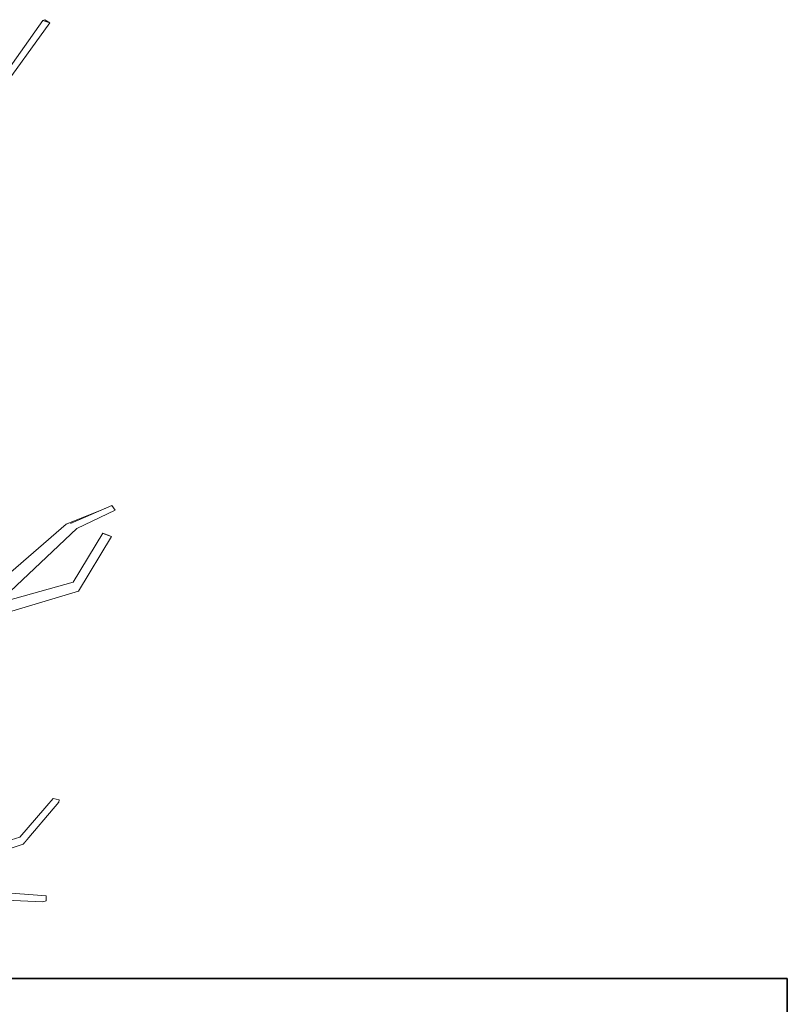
# Model space of a CAD drawing. Extents: x -289599 to -184549, y 66678 to 295474.
# Tile 442 of 656: x -261269 to -260835, y 71499 to 72055. Entities that reach past the tile are written whole.
import ezdxf

# ---------------------------------------------------------------- set-up
doc = ezdxf.new("R2010")
doc.units = 0
doc.header["$MEASUREMENT"] = 0
doc.linetypes.add('Wipeout_Contour', pattern=[1000, 0, -1000])
doc.layers.add('arch drzewa', color=8, linetype='Continuous')
doc.layers.add('Model stropy', color=8, linetype='Continuous')
doc.layers.add('arch drzewa_Nr_Pióra__4', color=8, linetype='Continuous', lineweight=9)
doc.layers.add('Model stropy_Nr_Pióra__26', color=8, linetype='Continuous', lineweight=35)

msp = doc.modelspace()

# ---------------------------------------------------------------- wipeouts: each hides what was drawn before it
at = {"color": 254, "linetype": 'Wipeout_Contour', "lineweight": 0, "ltscale": 954718.572776}
msp.add_wipeout([(-261280.59, 72013.46), (-261251.7, 72053.39), (-261255.54, 72054.71)], dxfattribs=at).dxf.layer = 'arch drzewa'
at = {"color": 254, "linetype": 'Wipeout_Contour', "lineweight": 0, "ltscale": 954473.88188}
msp.add_wipeout([(-261238.51, 71737.3), (-261297.96, 71715.44), (-261239.55, 71733.42)], dxfattribs=at).dxf.layer = 'arch drzewa'
at = {"color": 254, "linetype": 'Wipeout_Contour', "lineweight": 0, "ltscale": 954450.031855}
msp.add_wipeout([(-261327.45, 71569.89), (-261266.5, 71589.98), (-261268.65, 71593.32)], dxfattribs=at).dxf.layer = 'arch drzewa'
at = {"color": 254, "linetype": 'Wipeout_Contour', "lineweight": 0, "ltscale": 954367.146363}
msp.add_wipeout([(-261289.39, 71558.72), (-261253.65, 71557.27), (-261253.82, 71560.16)], dxfattribs=at).dxf.layer = 'arch drzewa'
at = {"color": 254, "linetype": 'Wipeout_Contour', "lineweight": 0, "ltscale": 1926976.399866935}
msp.add_wipeout([(-266429.89, 71363.5), (-266079.89, 71363.5), (-266079.89, 71263.5), (-260835.35, 71263.5), (-260835.35, 71513.5), (-266429.89, 71513.5)], dxfattribs=at).dxf.layer = 'Model stropy'

# ---------------------------------------------------------------- next in the draw order: linework, layer by layer
at = {"layer": 'Model stropy_Nr_Pióra__26', "linetype": 'Continuous'}
for p, q in [((-266429.89, 71513.5), (-260835.35, 71513.5)), ((-260835.35, 71513.5), (-260835.35, 71263.5)), ((-260835.35, 71263.5), (-260835.35, 71513.5))]:
    msp.add_line(p, q, dxfattribs=at)

# ---------------------------------------------------------------- next in the draw order: wipeouts: each hides what was drawn before it
at = {"color": 254, "linetype": 'Wipeout_Contour', "lineweight": 0, "ltscale": 954738.402404}
msp.add_wipeout([(-261255.54, 72054.71), (-261282.74, 72016.41), (-261280.59, 72013.46)], dxfattribs=at).dxf.layer = 'arch drzewa'
at = {"color": 254, "linetype": 'Wipeout_Contour', "lineweight": 0, "ltscale": 1590905.970322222}
msp.add_wipeout([(-261295.91, 71717.82), (-261298.86, 71718.41), (-261297.96, 71715.44), (-261238.51, 71737.3), (-261292.98, 71722)], dxfattribs=at).dxf.layer = 'arch drzewa'
at = {"color": 254, "linetype": 'Wipeout_Contour', "lineweight": 0, "ltscale": 1272615.652563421}
msp.add_wipeout([(-261318.67, 71572.65), (-261318.54, 71572.6), (-261266.66, 71589.23), (-261266.5, 71589.98)], dxfattribs=at).dxf.layer = 'arch drzewa'
at = {"color": 254, "linetype": 'Wipeout_Contour', "lineweight": 0, "ltscale": 954400.471013}
msp.add_wipeout([(-261253.82, 71560.16), (-261287.66, 71562.64), (-261289.39, 71558.72)], dxfattribs=at).dxf.layer = 'arch drzewa'

# ---------------------------------------------------------------- next in the draw order: wipeouts: each hides what was drawn before it
at = {"color": 254, "linetype": 'Wipeout_Contour', "lineweight": 0, "ltscale": 954703.10972}
msp.add_wipeout([(-261254.53, 72055.13), (-261255.54, 72054.71), (-261251.7, 72053.39)], dxfattribs=at).dxf.layer = 'arch drzewa'
at = {"color": 254, "linetype": 'Wipeout_Contour', "lineweight": 0, "ltscale": 1272649.353974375}
msp.add_wipeout([(-261291.63, 71715.57), (-261235.55, 71732.26), (-261239.55, 71733.42), (-261291.49, 71715.71)], dxfattribs=at).dxf.layer = 'arch drzewa'
at = {"color": 254, "linetype": 'Wipeout_Contour', "lineweight": 0, "ltscale": 1909036.466180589}
msp.add_wipeout([(-261327.45, 71569.89), (-261327.09, 71569.97), (-261326.34, 71570.26), (-261318.85, 71572.7), (-261318.67, 71572.65), (-261266.5, 71589.98)], dxfattribs=at).dxf.layer = 'arch drzewa'
at = {"color": 254, "linetype": 'Wipeout_Contour', "lineweight": 0, "ltscale": 954369.50279}
msp.add_wipeout([(-261291.11, 71558.4), (-261255.59, 71556.67), (-261253.65, 71557.27)], dxfattribs=at).dxf.layer = 'arch drzewa'

# ---------------------------------------------------------------- next in the draw order: linework, layer by layer
at = {"layer": 'arch drzewa_Nr_Pióra__4', "linetype": 'Continuous'}
for p, q in [((-261282.74, 72016.41), (-261255.54, 72054.71)), ((-261280.59, 72013.46), (-261251.7, 72053.39)), ((-261255.54, 72054.71), (-261254.53, 72055.13)), ((-261251.7, 72053.39), (-261255.54, 72054.71)), ((-261254.53, 72055.13), (-261251.7, 72053.39))]:
    msp.add_line(p, q, dxfattribs=at)

# ---------------------------------------------------------------- next in the draw order: wipeouts: each hides what was drawn before it
at = {"color": 254, "linetype": 'Wipeout_Contour', "lineweight": 0, "ltscale": 2227266.919766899}
msp.add_wipeout([(-261297.96, 71715.44), (-261294.85, 71715.11), (-261293.88, 71715.92), (-261291.18, 71716.17), (-261290.97, 71716.2), (-261291.49, 71715.71), (-261239.55, 71733.42)], dxfattribs=at).dxf.layer = 'arch drzewa'
at = {"color": 254, "linetype": 'Wipeout_Contour', "lineweight": 0, "ltscale": 954369.523692}
msp.add_wipeout([(-261266.5, 71589.98), (-261246.31, 71614.42), (-261249.73, 71615.21)], dxfattribs=at).dxf.layer = 'arch drzewa'
at = {"color": 254, "linetype": 'Wipeout_Contour', "lineweight": 0, "ltscale": 954401.982581}
msp.add_wipeout([(-261253.65, 71557.27), (-261289.39, 71558.72), (-261291.11, 71558.4)], dxfattribs=at).dxf.layer = 'arch drzewa'

# ---------------------------------------------------------------- next in the draw order: linework, layer by layer
at = {"layer": 'arch drzewa_Nr_Pióra__4', "linetype": 'Continuous'}
for p, q in [((-261287.66, 71562.64), (-261253.82, 71560.16)), ((-261291.11, 71558.4), (-261255.59, 71556.67)), ((-261255.59, 71556.67), (-261253.65, 71557.27)), ((-261253.65, 71557.27), (-261253.82, 71560.16))]:
    msp.add_line(p, q, dxfattribs=at)

# ---------------------------------------------------------------- next in the draw order: wipeouts: each hides what was drawn before it
at = {"color": 254, "linetype": 'Wipeout_Contour', "lineweight": 0, "ltscale": 954401.992963}
msp.add_wipeout([(-261239.55, 71733.42), (-261220.69, 71764.4), (-261221.82, 71765.07)], dxfattribs=at).dxf.layer = 'arch drzewa'
at = {"color": 254, "linetype": 'Wipeout_Contour', "lineweight": 0, "ltscale": 954385.014975}
msp.add_wipeout([(-261249.73, 71615.21), (-261268.65, 71593.32), (-261266.5, 71589.98)], dxfattribs=at).dxf.layer = 'arch drzewa'

# ---------------------------------------------------------------- next in the draw order: wipeouts: each hides what was drawn before it
at = {"color": 254, "linetype": 'Wipeout_Contour', "lineweight": 0, "ltscale": 954411.430332}
msp.add_wipeout([(-261221.82, 71765.07), (-261238.51, 71737.3), (-261239.55, 71733.42)], dxfattribs=at).dxf.layer = 'arch drzewa'
at = {"color": 254, "linetype": 'Wipeout_Contour', "lineweight": 0, "ltscale": 954365.990044}
msp.add_wipeout([(-261266.66, 71589.23), (-261246.5, 71613.11), (-261246.31, 71614.42)], dxfattribs=at).dxf.layer = 'arch drzewa'

# ---------------------------------------------------------------- next in the draw order: wipeouts: each hides what was drawn before it
at = {"color": 254, "linetype": 'Wipeout_Contour', "lineweight": 0, "ltscale": 954392.373904}
msp.add_wipeout([(-261235.55, 71732.26), (-261216.82, 71763.21), (-261220.69, 71764.4)], dxfattribs=at).dxf.layer = 'arch drzewa'
at = {"color": 254, "linetype": 'Wipeout_Contour', "lineweight": 0, "ltscale": 954378.431031}
msp.add_wipeout([(-261246.31, 71614.42), (-261266.5, 71589.98), (-261266.66, 71589.23)], dxfattribs=at).dxf.layer = 'arch drzewa'

# ---------------------------------------------------------------- next in the draw order: linework, layer by layer
at = {"layer": 'arch drzewa_Nr_Pióra__4', "linetype": 'Continuous'}
for p, q in [((-261268.65, 71593.32), (-261249.73, 71615.21)), ((-261266.66, 71589.23), (-261246.5, 71613.11)), ((-261246.31, 71614.42), (-261249.73, 71615.21)), ((-261246.5, 71613.11), (-261246.31, 71614.42)), ((-261326.36, 71575.61), (-261268.65, 71593.32)), ((-261318.54, 71572.6), (-261266.66, 71589.23))]:
    msp.add_line(p, q, dxfattribs=at)

# ---------------------------------------------------------------- next in the draw order: wipeouts: each hides what was drawn before it
at = {"color": 254, "linetype": 'Wipeout_Contour', "lineweight": 0, "ltscale": 954406.180628}
msp.add_wipeout([(-261220.69, 71764.4), (-261239.55, 71733.42), (-261235.55, 71732.26)], dxfattribs=at).dxf.layer = 'arch drzewa'

# ---------------------------------------------------------------- next in the draw order: wipeouts: each hides what was drawn before it
at = {"color": 254, "linetype": 'Wipeout_Contour', "lineweight": 0, "ltscale": 1272655.337600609}
msp.add_wipeout([(-261283.09, 71724.78), (-261281.34, 71725.27), (-261236.39, 71767.62), (-261240.07, 71770.58)], dxfattribs=at).dxf.layer = 'arch drzewa'
at = {"color": 254, "linetype": 'Wipeout_Contour', "lineweight": 0, "ltscale": 954386.615706}
msp.add_wipeout([(-261220.69, 71764.4), (-261216.82, 71763.21), (-261221.82, 71765.07)], dxfattribs=at).dxf.layer = 'arch drzewa'

# ---------------------------------------------------------------- next in the draw order: linework, layer by layer
at = {"layer": 'arch drzewa_Nr_Pióra__4', "linetype": 'Continuous'}
for p, q in [((-261235.55, 71732.26), (-261216.82, 71763.21)), ((-261216.82, 71763.21), (-261220.69, 71764.4))]:
    msp.add_line(p, q, dxfattribs=at)

# ---------------------------------------------------------------- next in the draw order: wipeouts: each hides what was drawn before it
at = {"color": 254, "linetype": 'Wipeout_Contour', "lineweight": 0, "ltscale": 954403.889511}
msp.add_wipeout([(-261236.39, 71767.62), (-261214.74, 71778.06), (-261216.66, 71780.62)], dxfattribs=at).dxf.layer = 'arch drzewa'
at = {"color": 254, "linetype": 'Wipeout_Contour', "lineweight": 0, "ltscale": 2863621.555606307}
msp.add_wipeout([(-261282.49, 71732.22), (-261297.15, 71718.97), (-261295.91, 71717.82), (-261292.98, 71722), (-261283.09, 71724.78), (-261240.07, 71770.58), (-261278.01, 71736.27), (-261278.96, 71733.42), (-261282.35, 71732.26)], dxfattribs=at).dxf.layer = 'arch drzewa'

# ---------------------------------------------------------------- next in the draw order: linework, layer by layer
at = {"layer": 'arch drzewa_Nr_Pióra__4', "linetype": 'Continuous'}
msp.add_line((-261291.63, 71715.57), (-261235.55, 71732.26), dxfattribs=at)

# ---------------------------------------------------------------- next in the draw order: wipeouts: each hides what was drawn before it
at = {"color": 254, "linetype": 'Wipeout_Contour', "lineweight": 0, "ltscale": 1272659.234581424}
msp.add_wipeout([(-261278.01, 71736.27), (-261240.07, 71770.58), (-261242.46, 71770.12), (-261277.73, 71737.13)], dxfattribs=at).dxf.layer = 'arch drzewa'

# ---------------------------------------------------------------- next in the draw order: wipeouts: each hides what was drawn before it
at = {"color": 254, "linetype": 'Wipeout_Contour', "lineweight": 0, "ltscale": 954508.238018}
msp.add_wipeout([(-261276.59, 71740.55), (-261277.73, 71737.13), (-261242.46, 71770.12)], dxfattribs=at).dxf.layer = 'arch drzewa'

# ---------------------------------------------------------------- next in the draw order: linework, layer by layer
at = {"layer": 'arch drzewa_Nr_Pióra__4', "linetype": 'Continuous'}
msp.add_line((-261293.1, 71721.97), (-261238.51, 71737.3), dxfattribs=at)

# ---------------------------------------------------------------- next in the draw order: wipeouts: each hides what was drawn before it
at = {"color": 254, "linetype": 'Wipeout_Contour', "lineweight": 0, "ltscale": 954425.687805}
msp.add_wipeout([(-261216.66, 71780.62), (-261240.07, 71770.58), (-261236.39, 71767.62)], dxfattribs=at).dxf.layer = 'arch drzewa'

# ---------------------------------------------------------------- next in the draw order: linework, layer by layer
at = {"layer": 'arch drzewa_Nr_Pióra__4', "linetype": 'Continuous'}
for p, q in [((-261238.51, 71737.3), (-261221.82, 71765.07)), ((-261220.69, 71764.4), (-261221.82, 71765.07)), ((-261221.82, 71765.07), (-261216.82, 71763.21))]:
    msp.add_line(p, q, dxfattribs=at)

# ---------------------------------------------------------------- next in the draw order: wipeouts: each hides what was drawn before it
at = {"color": 254, "linetype": 'Wipeout_Contour', "lineweight": 0, "ltscale": 954435.385732}
msp.add_wipeout([(-261242.46, 71770.12), (-261240.07, 71770.58), (-261220.47, 71778.98)], dxfattribs=at).dxf.layer = 'arch drzewa'
at = {"color": 254, "linetype": 'Wipeout_Contour', "lineweight": 0, "ltscale": 954384.950054}
msp.add_wipeout([(-261216.67, 71777.13), (-261215.51, 71777.65), (-261214.74, 71778.06)], dxfattribs=at).dxf.layer = 'arch drzewa'

# ---------------------------------------------------------------- next in the draw order: linework, layer by layer
at = {"layer": 'arch drzewa_Nr_Pióra__4', "linetype": 'Continuous'}
for p, q in [((-261242.46, 71770.12), (-261220.47, 71778.98)), ((-261240.07, 71770.58), (-261216.66, 71780.62)), ((-261214.74, 71778.06), (-261216.66, 71780.62)), ((-261236.39, 71767.62), (-261214.74, 71778.06)), ((-261216.67, 71777.13), (-261215.51, 71777.65)), ((-261215.51, 71777.65), (-261214.74, 71778.06)), ((-261281.34, 71725.27), (-261236.39, 71767.62)), ((-261276.59, 71740.55), (-261242.46, 71770.12))]:
    msp.add_line(p, q, dxfattribs=at)

doc.saveas('drawing.dxf')
